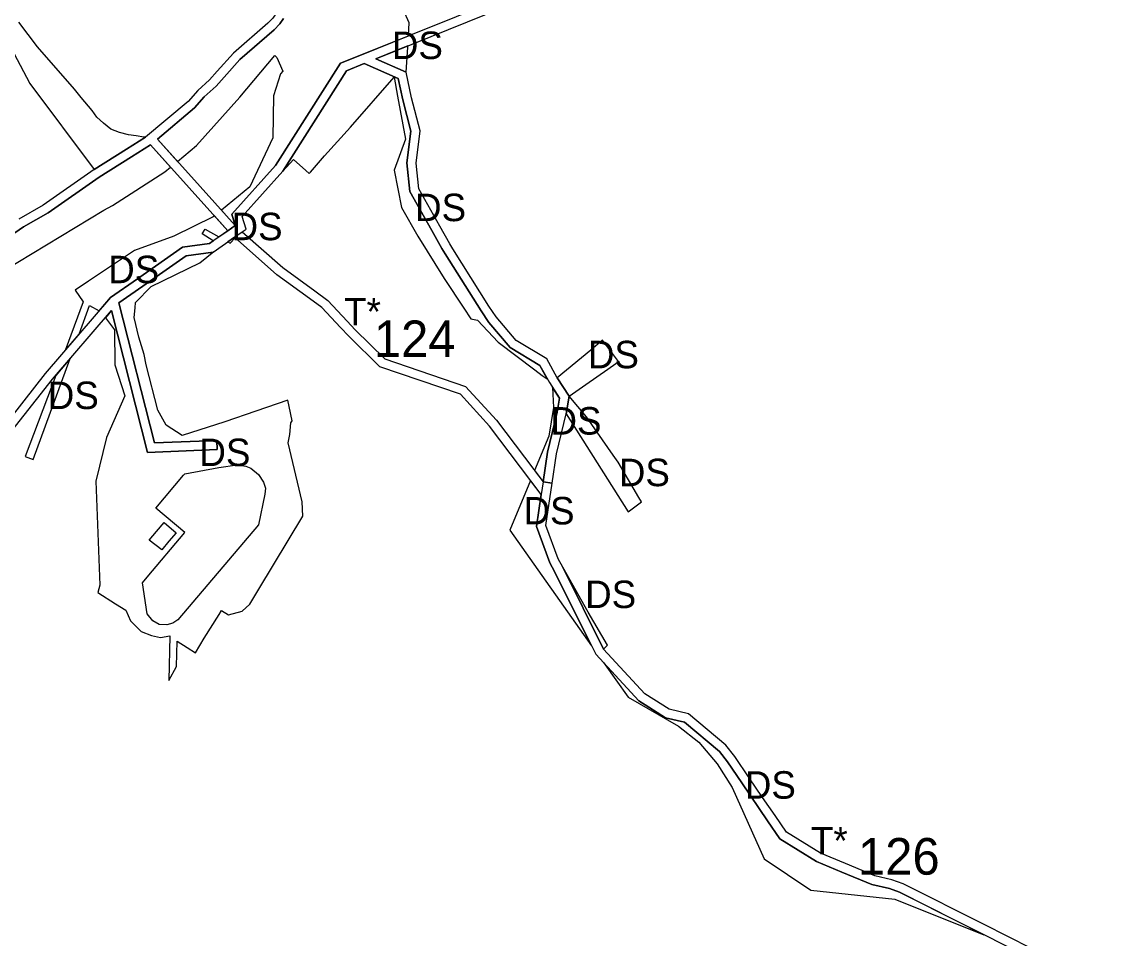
# Model space of a CAD drawing. Extents: x -477304 to -465641, y -1159113 to -1149285.
# Drawn here: x -469784.5 to -469424.2, y -1153794.4 to -1153494.1 of the extents above; entities that cross this region are included whole.
import ezdxf

# ---------------------------------------------------------------- set-up
doc = ezdxf.new("R2010")
doc.units = 0
for name, color, linetype in [('35', 7, 'Continuous'), ('4', 7, 'Continuous'), ('60', 7, 'Continuous')]:
    doc.layers.add(name, color=color, linetype=linetype)

msp = doc.modelspace()

# ---------------------------------------------------------------- linework, layer by layer
at = {"layer": '35'}
for p, q in [((-469657.66, -1153494.45), (-469667.22, -1153473.32)), ((-469657.91, -1153498.41), (-469657.66, -1153494.45)), ((-469789.27, -1153500.37), (-469781.93, -1153514.31)), ((-469673.29, -1153504.87), (-469657.93, -1153498.67)), ((-469657.93, -1153498.67), (-469657.91, -1153498.41)), ((-469658.14, -1153501.99), (-469668.56, -1153506.2)), ((-469658.68, -1153510.54), (-469658.16, -1153502.33)), ((-469658.16, -1153502.33), (-469658.14, -1153501.99)), ((-469713.2, -1153518.71), (-469701.73, -1153505.11)), ((-469661.29, -1153512.67), (-469672.44, -1153507.77)), ((-469668.56, -1153506.2), (-469658.68, -1153510.54)), ((-469699.86, -1153511.12), (-469702.11, -1153518.32)), ((-469781.93, -1153514.31), (-469760.9, -1153542.49)), ((-469702.11, -1153518.32), (-469702.38, -1153532.07)), ((-469661.55, -1153518.4), (-469658.84, -1153532.55)), ((-469728, -1153522.3), (-469740.12, -1153532.5)), ((-469760.03, -1153525.33), (-469761.57, -1153523.16)), ((-469757.82, -1153527.25), (-469760.03, -1153525.33)), ((-469755.37, -1153529.22), (-469757.82, -1153527.25)), ((-469752.58, -1153530.33), (-469755.37, -1153529.22)), ((-469744.58, -1153531.81), (-469747.07, -1153531.46)), ((-469744.05, -1153531.89), (-469744.58, -1153531.81)), ((-469740.12, -1153532.5), (-469733.58, -1153539.77)), ((-469702.38, -1153532.07), (-469709.89, -1153548.12)), ((-469658.84, -1153532.55), (-469662.56, -1153542.64)), ((-469735.88, -1153541.69), (-469742.44, -1153534.42)), ((-469699.08, -1153543), (-469695.61, -1153539.15)), ((-469695.61, -1153539.15), (-469691.55, -1153542.78)), ((-469690.06, -1153543.27), (-469685.38, -1153538)), ((-469754.88, -1153554.18), (-469737.68, -1153543.19)), ((-469737.68, -1153543.19), (-469735.88, -1153541.69)), ((-469691.55, -1153542.78), (-469690.48, -1153543.74)), ((-469690.48, -1153543.74), (-469690.06, -1153543.27)), ((-469709.89, -1153548.12), (-469719.17, -1153555.75)), ((-469721.86, -1153557.97), (-469734.78, -1153564.29)), ((-469721.49, -1153557.66), (-469721.86, -1153557.97)), ((-469717.12, -1153562.51), (-469721.49, -1153557.66)), ((-469725.46, -1153563.51), (-469724.49, -1153562.01)), ((-469724.49, -1153562.01), (-469720, -1153564.52)), ((-469734.78, -1153564.29), (-469747.62, -1153568.93)), ((-469721.9, -1153565.85), (-469725.46, -1153563.51)), ((-469720, -1153564.52), (-469717.12, -1153562.51)), ((-469714.91, -1153564.62), (-469717.1, -1153566.15)), ((-469716.35, -1153566.57), (-469714.65, -1153564.86)), ((-469714.65, -1153564.86), (-469714.91, -1153564.62)), ((-469654.85, -1153564.24), (-469646.17, -1153578.15)), ((-469747.62, -1153568.93), (-469762.77, -1153579.02)), ((-469717.1, -1153566.15), (-469716.35, -1153566.57)), ((-469721.93, -1153569.54), (-469730.79, -1153570.76)), ((-469726.24, -1153573.06), (-469721.63, -1153569.33)), ((-469721.63, -1153569.33), (-469721.93, -1153569.54)), ((-469634.12, -1153588.78), (-469645.88, -1153570.06)), ((-469742.21, -1153580.81), (-469726.24, -1153573.06)), ((-469762.77, -1153579.02), (-469767.12, -1153581.92)), ((-469755.5, -1153584.39), (-469746.7, -1153578.23)), ((-469646.17, -1153578.15), (-469639.79, -1153587.85)), ((-469767.12, -1153581.92), (-469764.43, -1153585.8)), ((-469747.29, -1153586), (-469742.21, -1153580.81)), ((-469764.43, -1153585.8), (-469770.41, -1153601.71)), ((-469765.78, -1153596.33), (-469762.35, -1153586.95)), ((-469762.35, -1153586.95), (-469759.21, -1153588.69)), ((-469759.21, -1153588.69), (-469755.5, -1153584.39)), ((-469752.78, -1153586.14), (-469741.06, -1153632)), ((-469747.48, -1153587.77), (-469747.29, -1153586)), ((-469755.23, -1153588.67), (-469757.21, -1153590.97)), ((-469743.37, -1153635.1), (-469755.23, -1153588.67)), ((-469747.82, -1153590.91), (-469747.48, -1153587.77)), ((-469631.59, -1153592.55), (-469634.12, -1153588.78)), ((-469635.34, -1153591.75), (-469628.49, -1153599.04)), ((-469624.59, -1153600.78), (-469631.59, -1153592.55)), ((-469770.41, -1153601.71), (-469765.78, -1153596.33)), ((-469628.49, -1153599.04), (-469616.55, -1153608.09)), ((-469614.84, -1153606.66), (-469624.59, -1153600.78)), ((-469598.2, -1153601.58), (-469609.18, -1153610.64)), ((-469594.33, -1153598.38), (-469598.2, -1153601.58)), ((-469589.09, -1153605.34), (-469594.33, -1153598.38)), ((-469780.81, -1153637.46), (-469768.7, -1153604.32)), ((-469768.7, -1153604.32), (-469773.47, -1153609.87)), ((-469743.84, -1153606.38), (-469744.53, -1153603.05)), ((-469616.55, -1153608.09), (-469614.08, -1153609.93)), ((-469612.44, -1153610.95), (-469614.84, -1153606.66)), ((-469590.04, -1153606.02), (-469589.09, -1153605.34)), ((-469773.47, -1153609.87), (-469783.46, -1153636.45)), ((-469614.08, -1153609.93), (-469612.44, -1153610.95)), ((-469609.18, -1153610.64), (-469605.25, -1153616.7)), ((-469697.42, -1153617.99), (-469707.88, -1153621.58)), ((-469605.25, -1153616.7), (-469606.23, -1153622.5)), ((-469599.64, -1153623.45), (-469605.25, -1153616.7)), ((-469707.88, -1153621.58), (-469718.03, -1153625.07)), ((-469612.36, -1153635), (-469609.17, -1153621.89)), ((-469606.23, -1153622.5), (-469585.98, -1153654.52)), ((-469718.03, -1153625.07), (-469732.01, -1153629.53)), ((-469696.81, -1153629.23), (-469696.5, -1153625.38)), ((-469696.5, -1153625.38), (-469696.04, -1153624.78)), ((-469590.86, -1153635.95), (-469599.64, -1153623.45)), ((-469697.33, -1153631.99), (-469696.81, -1153629.23)), ((-469611.93, -1153629.77), (-469616.6, -1153641.02)), ((-469692.76, -1153651.24), (-469697.33, -1153631.99)), ((-469783.46, -1153636.45), (-469780.81, -1153637.46)), ((-469720.57, -1153634.19), (-469743.37, -1153635.1)), ((-469613.82, -1153644.71), (-469612.36, -1153635)), ((-469589.22, -1153638.33), (-469590.86, -1153635.95)), ((-469731.21, -1153642.12), (-469720.01, -1153640)), ((-469720.01, -1153640), (-469714.08, -1153639.21)), ((-469714.08, -1153639.21), (-469711.21, -1153639.59)), ((-469616.6, -1153641.02), (-469613.82, -1153644.71)), ((-469582.44, -1153649.82), (-469589.22, -1153638.33)), ((-469740.66, -1153653.4), (-469731.59, -1153642.57)), ((-469731.59, -1153642.57), (-469731.21, -1153642.12)), ((-469707.01, -1153642.37), (-469705.38, -1153644.87)), ((-469617.94, -1153644.24), (-469624.73, -1153660.59)), ((-469614.45, -1153648.86), (-469617.94, -1153644.24)), ((-469616.02, -1153659.31), (-469614.45, -1153648.86)), ((-469585.98, -1153654.52), (-469581.55, -1153651.33)), ((-469581.55, -1153651.33), (-469582.44, -1153649.82)), ((-469731.15, -1153661.37), (-469740.66, -1153653.4)), ((-469611.66, -1153671.22), (-469616.02, -1153659.31)), ((-469743.48, -1153675.98), (-469731.15, -1153661.37)), ((-469742.9, -1153663.81), (-469740.45, -1153661)), ((-469624.73, -1153660.59), (-469597.91, -1153698.44)), ((-469738.71, -1153666.96), (-469742.9, -1153663.81)), ((-469736.37, -1153664.18), (-469738.71, -1153666.96)), ((-469610.04, -1153674.07), (-469611.66, -1153671.22)), ((-469607.39, -1153672.66), (-469594.04, -1153699.49)), ((-469599.04, -1153687.36), (-469607.39, -1153672.66)), ((-469745.01, -1153677.79), (-469743.48, -1153675.98)), ((-469597.91, -1153698.44), (-469610.04, -1153674.07)), ((-469709.86, -1153684.79), (-469706.88, -1153679.83)), ((-469759.71, -1153680.98), (-469753.84, -1153684.63)), ((-469716.92, -1153688.28), (-469712.39, -1153687.05)), ((-469712.39, -1153687.05), (-469709.86, -1153684.79)), ((-469592.71, -1153698.22), (-469599.04, -1153687.36)), ((-469749.01, -1153690.22), (-469745.44, -1153693.72)), ((-469745.44, -1153693.72), (-469742.04, -1153695.09)), ((-469736.14, -1153695.17), (-469736.45, -1153709.81)), ((-469733.88, -1153705.23), (-469733.7, -1153696.92)), ((-469733.7, -1153696.92), (-469730.39, -1153699.01)), ((-469594.04, -1153699.49), (-469592.71, -1153698.22)), ((-469736.45, -1153709.81), (-469733.88, -1153705.23)), ((-469582.45, -1153716.49), (-469594.02, -1153703.94)), ((-469594.02, -1153703.94), (-469585.99, -1153715.27)), ((-469585.99, -1153715.27), (-469569.51, -1153724.75)), ((-469553.45, -1153736.41), (-469556.08, -1153733.09)), ((-469556.81, -1153737.1), (-469551.9, -1153744.79)), ((-469548.74, -1153743.32), (-469553.45, -1153736.41)), ((-469551.9, -1153744.79), (-469541.35, -1153768.21)), ((-469515.91, -1153772.5), (-469524.28, -1153769.01)), ((-469498.63, -1153781.43), (-469469.41, -1153793.04)), ((-469469.41, -1153793.04), (-469497.07, -1153779.12))]:
    msp.add_line(p, q, dxfattribs=at)
for points in [[(-469698.89, -1153493.04), (-469700.03, -1153494.74), (-469701.87, -1153496.66), (-469713.16, -1153506.44), (-469718.3, -1153512.2), (-469720.94, -1153515.18), (-469724.79, -1153518.63), (-469728, -1153522.3)], [(-469767.37, -1153516.16), (-469779.49, -1153502.3), (-469785.57, -1153494.24)], [(-469714.64, -1153560.78), (-469715.83, -1153557.09), (-469701.46, -1153541.16), (-469680.21, -1153507.67), (-469673.29, -1153504.87)], [(-469701.73, -1153505.11), (-469701.06, -1153505.73), (-469699.12, -1153510.24), (-469699.86, -1153511.12)], [(-469672.44, -1153507.77), (-469678.19, -1153510.09), (-469699.08, -1153543)], [(-469685.38, -1153538), (-469676.93, -1153528.59), (-469662.55, -1153512.19), (-469661.55, -1153518.4)], [(-469650.3, -1153562.44), (-469657.45, -1153549.65), (-469658.4, -1153540.3), (-469657.11, -1153529.93), (-469659.81, -1153519.63), (-469661.29, -1153512.67)], [(-469761.57, -1153523.16), (-469765.13, -1153518.88), (-469767.37, -1153516.16)], [(-469733.58, -1153539.77), (-469727.39, -1153534.61), (-469713.2, -1153518.71)], [(-469760.9, -1153542.49), (-469750.24, -1153535.79), (-469744.05, -1153531.89)], [(-469747.07, -1153531.46), (-469749.61, -1153531.09), (-469752.58, -1153530.33)], [(-469742.44, -1153534.42), (-469748.64, -1153538.33), (-469759.24, -1153544.99), (-469775.93, -1153556.66), (-469783.97, -1153561.24), (-469794.67, -1153568.52), (-469797.47, -1153570.42), (-469803.29, -1153574.43), (-469808.8, -1153578.22), (-469811.32, -1153579.97), (-469825.44, -1153589.77), (-469838.04, -1153600.39), (-469840.84, -1153603), (-469850.52, -1153612.05), (-469864.45, -1153633.46), (-469877.15, -1153662.65), (-469879.88, -1153669.86)], [(-469662.56, -1153542.64), (-469660.18, -1153554.92), (-469654.85, -1153564.24)], [(-469804.73, -1153584.11), (-469757.7, -1153555.8), (-469754.88, -1153554.18)], [(-469719.17, -1153555.75), (-469717.51, -1153557.59), (-469714.64, -1153560.78)], [(-469645.88, -1153570.06), (-469646.98, -1153568.35), (-469650.3, -1153562.44)], [(-469746.7, -1153578.23), (-469731.91, -1153567.88), (-469723.06, -1153566.66), (-469721.9, -1153565.85)], [(-469730.79, -1153570.76), (-469744.98, -1153580.69), (-469752.78, -1153586.14)], [(-469639.79, -1153587.85), (-469637.52, -1153591.31), (-469635.34, -1153591.75)], [(-469757.21, -1153590.97), (-469754.26, -1153594.9), (-469754.08, -1153606.39), (-469750.85, -1153616.56), (-469756.88, -1153630.21), (-469760.34, -1153644.55)], [(-469744.53, -1153603.05), (-469746.2, -1153597.33), (-469747.82, -1153590.91)], [(-469732.01, -1153629.53), (-469737.28, -1153626.17), (-469740.03, -1153621.24), (-469743.84, -1153606.38)], [(-469605.25, -1153616.7), (-469599.82, -1153612.83), (-469592.64, -1153607.88), (-469590.04, -1153606.02)], [(-469610.72, -1153613.79), (-469610.41, -1153620.35), (-469611.93, -1153629.77)], [(-469609.17, -1153621.89), (-469608.4, -1153617.35), (-469610.72, -1153613.79)], [(-469696.04, -1153624.78), (-469696.99, -1153620.08), (-469697.42, -1153617.99)], [(-469741.06, -1153632), (-469720.69, -1153631.19), (-469720.57, -1153634.19)], [(-469711.21, -1153639.59), (-469709.6, -1153640.28), (-469707.01, -1153642.37)], [(-469760.34, -1153644.55), (-469759.07, -1153678.58), (-469759.71, -1153680.98)], [(-469705.38, -1153644.87), (-469704.76, -1153646.79), (-469704.96, -1153648.73), (-469707.08, -1153658.85), (-469733.48, -1153689.96)], [(-469706.88, -1153679.83), (-469692.47, -1153655.98), (-469692.76, -1153651.24)], [(-469740.45, -1153661), (-469737.91, -1153658.08), (-469734.02, -1153661.39), (-469736.37, -1153664.18)], [(-469737.08, -1153691.52), (-469739.56, -1153691.47), (-469741.66, -1153690.24), (-469743.56, -1153687.99), (-469745.01, -1153677.79)], [(-469753.84, -1153684.63), (-469750.46, -1153686.72), (-469749.01, -1153690.22)], [(-469724.85, -1153695.95), (-469719.98, -1153688.15), (-469719.15, -1153686.89), (-469716.92, -1153688.28)], [(-469733.48, -1153689.96), (-469735.15, -1153690.98), (-469737.08, -1153691.52)], [(-469742.04, -1153695.09), (-469739.15, -1153695.7), (-469736.14, -1153695.17)], [(-469730.39, -1153699.01), (-469727.73, -1153700.69), (-469724.85, -1153695.95)], [(-469556.08, -1153733.09), (-469567.54, -1153723.44), (-469573.69, -1153721.97), (-469579.18, -1153718.55), (-469582.45, -1153716.49)], [(-469569.51, -1153724.75), (-469562.76, -1153730), (-469556.81, -1153737.1)], [(-469524.28, -1153769.01), (-469536.25, -1153761.66), (-469540.32, -1153755.69), (-469548.74, -1153743.32)], [(-469541.35, -1153768.21), (-469526.13, -1153778.46), (-469498.63, -1153781.43)], [(-469497.07, -1153779.12), (-469500.38, -1153777.95), (-469506.13, -1153776.57), (-469515.91, -1153772.5)]]:
    msp.add_lwpolyline(points, dxfattribs=at)
at = {"layer": '4'}
for p, q in [((-469668.56, -1153506.2), (-469626.63, -1153489.26)), ((-469672.44, -1153507.77), (-469661.29, -1153512.67)), ((-469740.12, -1153532.5), (-469728, -1153522.3)), ((-469742.44, -1153534.42), (-469717.12, -1153562.51)), ((-469711.11, -1153561.96), (-469712.43, -1153557.85)), ((-469717.12, -1153562.51), (-469714.64, -1153560.78)), ((-469712.38, -1153562.85), (-469711.11, -1153561.96)), ((-469721.93, -1153569.54), (-469714.91, -1153564.62)), ((-469714.91, -1153564.62), (-469712.38, -1153562.85)), ((-469730.79, -1153570.76), (-469721.93, -1153569.54)), ((-469645.88, -1153570.06), (-469634.12, -1153588.78)), ((-469746.7, -1153578.23), (-469755.5, -1153584.39)), ((-469755.5, -1153584.39), (-469776.88, -1153609.23)), ((-469741.06, -1153632), (-469752.78, -1153586.14)), ((-469755.23, -1153588.67), (-469743.37, -1153635.1)), ((-469634.12, -1153588.78), (-469631.59, -1153592.55)), ((-469631.59, -1153592.55), (-469624.59, -1153600.78)), ((-469624.59, -1153600.78), (-469614.84, -1153606.66)), ((-469612.61, -1153604.5), (-469622.62, -1153598.46)), ((-469614.84, -1153606.66), (-469611.75, -1153612.19)), ((-469776.88, -1153609.23), (-469791.81, -1153628.18)), ((-469609.17, -1153621.89), (-469612.36, -1153635)), ((-469609.41, -1153635.58), (-469606.23, -1153622.5)), ((-469743.37, -1153635.1), (-469720.57, -1153634.19)), ((-469612.36, -1153635), (-469613.82, -1153644.71)), ((-469610.85, -1153645.16), (-469609.41, -1153635.58)), ((-469613.82, -1153644.71), (-469614.45, -1153648.86)), ((-469613.82, -1153644.71), (-469614.45, -1153648.86)), ((-469610.85, -1153645.16), (-469613.82, -1153644.71)), ((-469613.82, -1153644.71), (-469610.85, -1153645.16)), ((-469612.94, -1153659), (-469610.85, -1153645.16)), ((-469614.45, -1153648.86), (-469616.02, -1153659.31)), ((-469616.02, -1153659.31), (-469611.66, -1153671.22)), ((-469608.93, -1153669.95), (-469612.94, -1153659)), ((-469607.39, -1153672.66), (-469608.93, -1153669.95)), ((-469572.52, -1153719.17), (-469577.58, -1153716.01)), ((-469551.03, -1153734.63), (-469553.92, -1153730.99)), ((-469556.08, -1153733.09), (-469553.45, -1153736.41)), ((-469553.45, -1153736.41), (-469548.74, -1153743.32)), ((-469524.28, -1153769.01), (-469515.91, -1153772.5)), ((-469497.07, -1153779.12), (-469455.84, -1153799.88))]:
    msp.add_line(p, q, dxfattribs=at)
for points in [[(-469611.58, -1153490.89), (-469626.75, -1153486.08), (-469673.29, -1153504.87)], [(-469701.2, -1153491.11), (-469702.37, -1153492.85), (-469703.94, -1153494.48), (-469715.27, -1153504.3), (-469720.54, -1153510.21), (-469723.07, -1153513.06), (-469726.93, -1153516.52), (-469730.11, -1153520.15), (-469744.05, -1153531.89), (-469750.24, -1153535.79), (-469760.9, -1153542.49), (-469777.54, -1153554.12), (-469785.56, -1153558.69)], [(-469728, -1153522.3), (-469724.79, -1153518.63), (-469720.94, -1153515.18), (-469718.3, -1153512.2), (-469713.16, -1153506.44), (-469701.87, -1153496.66), (-469700.03, -1153494.74), (-469698.89, -1153493.04)], [(-469673.29, -1153504.87), (-469680.21, -1153507.67), (-469701.46, -1153541.16), (-469715.83, -1153557.09), (-469714.64, -1153560.78), (-469717.12, -1153562.51), (-469723.06, -1153566.66), (-469731.91, -1153567.88), (-469746.7, -1153578.23)], [(-469712.43, -1153557.85), (-469699.08, -1153543), (-469678.19, -1153510.09), (-469672.44, -1153507.77)], [(-469655.38, -1153540.33), (-469654.06, -1153529.73), (-469656.89, -1153518.94), (-469658.68, -1153510.54), (-469668.56, -1153506.2)], [(-469661.29, -1153512.67), (-469659.81, -1153519.63), (-469657.11, -1153529.93), (-469658.4, -1153540.3), (-469657.45, -1153549.65), (-469650.3, -1153562.44)], [(-469714.64, -1153560.78), (-469717.51, -1153557.59), (-469730, -1153543.73), (-469740.12, -1153532.5)], [(-469879.88, -1153669.86), (-469877.15, -1153662.65), (-469864.45, -1153633.46), (-469850.52, -1153612.05), (-469840.84, -1153603), (-469838.04, -1153600.39), (-469825.44, -1153589.77), (-469811.32, -1153579.97), (-469808.8, -1153578.22), (-469803.29, -1153574.43), (-469797.47, -1153570.42), (-469794.67, -1153568.52), (-469783.97, -1153561.24), (-469775.93, -1153556.66), (-469759.24, -1153544.99), (-469748.64, -1153538.33), (-469742.44, -1153534.42)], [(-469647.68, -1153560.97), (-469654.53, -1153548.73), (-469655.38, -1153540.33)], [(-469631.6, -1153587.15), (-469643.35, -1153568.45), (-469644.41, -1153566.8), (-469647.68, -1153560.97)], [(-469714.91, -1153564.62), (-469712.38, -1153562.85), (-469699.12, -1153574.55), (-469688.6, -1153582.22), (-469684.29, -1153585.35), (-469677.99, -1153592.12), (-469675.35, -1153594.94), (-469665.67, -1153604.45), (-469639.22, -1153613.46), (-469629.05, -1153624.54), (-469613.82, -1153644.71)], [(-469614.45, -1153648.86), (-469631.36, -1153626.46), (-469640.91, -1153616.05), (-469667.28, -1153607.07), (-469677.5, -1153597.04), (-469680.18, -1153594.17), (-469686.29, -1153587.61), (-469690.37, -1153584.64), (-469701, -1153576.89), (-469714.91, -1153564.62)], [(-469650.3, -1153562.44), (-469646.98, -1153568.35), (-469645.88, -1153570.06)], [(-469752.78, -1153586.14), (-469744.98, -1153580.69), (-469730.79, -1153570.76)], [(-469622.62, -1153598.46), (-469629.19, -1153590.74), (-469631.6, -1153587.15)], [(-469789.05, -1153629.52), (-469774.56, -1153611.14), (-469755.23, -1153588.67)], [(-469606.23, -1153622.5), (-469605.25, -1153616.7), (-469609.18, -1153610.64), (-469612.61, -1153604.5)], [(-469611.75, -1153612.19), (-469608.4, -1153617.35), (-469609.17, -1153621.89)], [(-469720.57, -1153634.19), (-469720.69, -1153631.19), (-469741.06, -1153632)], [(-469611.66, -1153671.22), (-469610.04, -1153674.07), (-469596.54, -1153701.21), (-469582.45, -1153716.49)], [(-469577.58, -1153716.01), (-469580.51, -1153714.16), (-469594.04, -1153699.49), (-469607.39, -1153672.66)], [(-469582.45, -1153716.49), (-469579.18, -1153718.55), (-469573.69, -1153721.97), (-469567.54, -1153723.44), (-469556.08, -1153733.09)], [(-469553.92, -1153730.99), (-469566.15, -1153720.69), (-469572.52, -1153719.17)], [(-469541.89, -1153748.05), (-469546.26, -1153741.63), (-469551.03, -1153734.63)], [(-469548.74, -1153743.32), (-469540.32, -1153755.69), (-469536.25, -1153761.66), (-469524.28, -1153769.01)], [(-469522.91, -1153766.33), (-469534.13, -1153759.44), (-469537.84, -1153754), (-469541.89, -1153748.05)], [(-469505.2, -1153773.71), (-469514.76, -1153769.73), (-469522.91, -1153766.33)], [(-469515.91, -1153772.5), (-469506.13, -1153776.57), (-469500.38, -1153777.95), (-469497.07, -1153779.12)], [(-469469.36, -1153789.71), (-469495.89, -1153776.35), (-469499.53, -1153775.07), (-469505.2, -1153773.71)], [(-469424.18, -1153829.8), (-469428.65, -1153826.37), (-469432.9, -1153822.64), (-469438.93, -1153815.92), (-469451.3, -1153800.88), (-469453.87, -1153797.51), (-469469.36, -1153789.71)]]:
    msp.add_lwpolyline(points, dxfattribs=at)

# ---------------------------------------------------------------- texts
at = {"layer": '35'}
for p in [(-469663.35, -1153506.27), (-469655.76, -1153559.36), (-469715.87, -1153565.6), (-469756.28, -1153579.68), (-469599.14, -1153607.54), (-469776.08, -1153620.89), (-469611.4, -1153629.25), (-469726.41, -1153639.57), (-469589, -1153646.15), (-469620.23, -1153658.68), (-469600.05, -1153686.07), (-469547.73, -1153748.49)]:
    msp.add_text('DS', height=9, dxfattribs=at).set_placement(p)
at = {"layer": '4'}
for p in [(-469678.99, -1153593.48), (-469526.08, -1153766.74)]:
    msp.add_text('T*', height=9, dxfattribs=at).set_placement(p)
at = {"layer": '60'}
for s, p in [('124', (-469669.27, -1153603.89)), ('126', (-469510.67, -1153773.37))]:
    msp.add_text(s, height=12, dxfattribs=at).set_placement(p)

doc.saveas('drawing.dxf')
